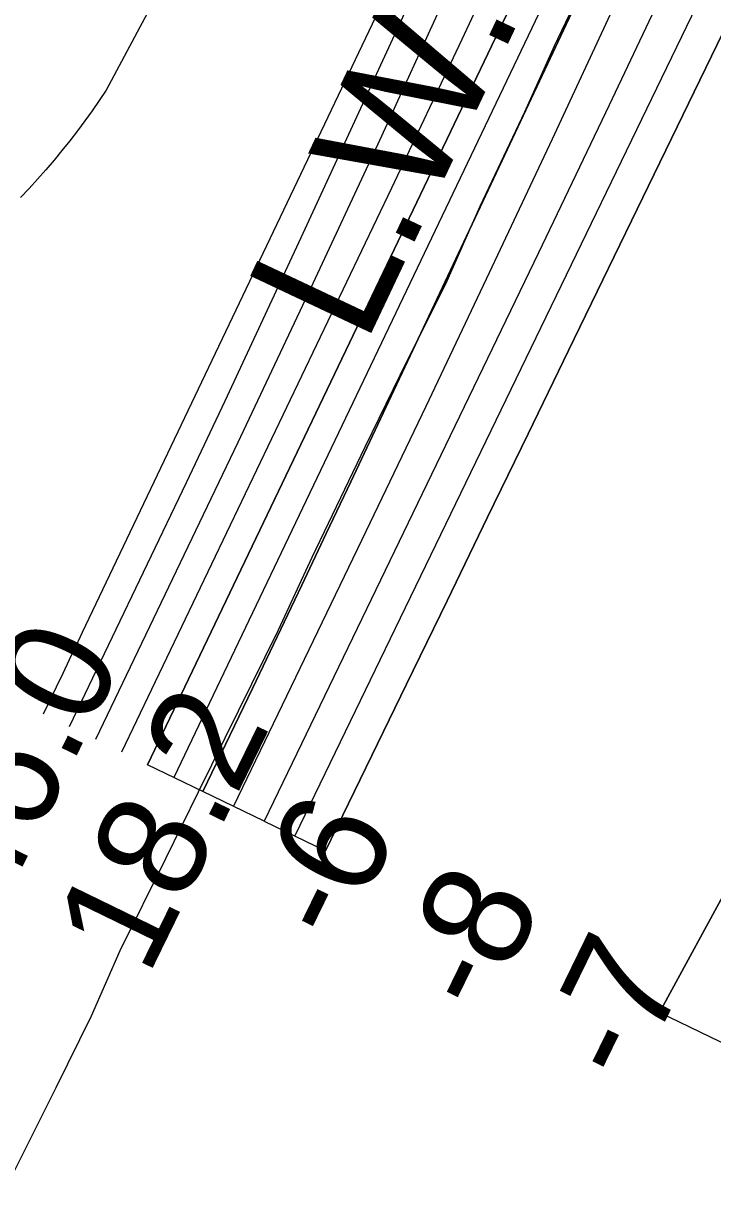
# Model space of a CAD drawing. Extents: x 3180038 to 3217926, y 922069 to 947485.
# Drawn here: x 3191584 to 3192011, y 942147 to 942866 of the extents above; entities that cross this region are included whole.
import ezdxf

# ---------------------------------------------------------------- set-up
doc = ezdxf.new("R2010")
doc.units = 0
for name, color, linetype in [('V-LEVE-TOET', 7, 'Continuous'), ('V-RIVR-EDGE', 7, 'Continuous'), ('V-RIVR-RANG', 7, 'Continuous'), ('V-TOPO-DPTH', 7, 'Continuous'), ('V-TOPO-MAJR', 7, 'Continuous'), ('V-TOPO-MINR', 7, 'Continuous'), ('V-TOPO-WATR', 7, 'Continuous'), ('V-TOPO-WATR-IDEN', 7, 'Continuous')]:
    doc.layers.add(name, color=color, linetype=linetype)

msp = doc.modelspace()

# ---------------------------------------------------------------- linework, layer by layer
at = {"layer": 'V-LEVE-TOET'}
msp.add_lwpolyline([(3191683.37, 942914.52), (3191635.29, 942824.66), (3191635.29, 942824.66), (3191631.01, 942818.2), (3191626.63, 942811.82), (3191622.13, 942805.52), (3191617.53, 942799.3), (3191612.81, 942793.16), (3191608, 942787.1), (3191603.07, 942781.13), (3191598.04, 942775.24), (3191592.92, 942769.44), (3191587.69, 942763.74), (3191582.36, 942758.12)], dxfattribs=at)
at = {"layer": 'V-RIVR-EDGE'}
msp.add_lwpolyline([(3191938.44, 942905.3), (3191912.9, 942851.95), (3191894.65, 942811.02), (3191867.01, 942752.48), (3191845.63, 942704.3), (3191821.66, 942656.65), (3191795.59, 942603.3), (3191762.75, 942534.92), (3191741.89, 942489.85), (3191692.38, 942389.36), (3191672.05, 942347.92), (3191643.9, 942290.94), (3191626.17, 942250.53), (3191604.28, 942205.99), (3191567.27, 942132.43)], dxfattribs=at)
at = {"layer": 'V-TOPO-DPTH'}
msp.add_line((3191695.21, 942389.79), (3191661.05, 942406.32), dxfattribs=at)
for points in [[(3192577.1, 945689.3), (3192629.22, 945689.18), (3192538.13, 944360.37), (3192530.83, 944301.44), (3192521.58, 944242.86), (3192509.42, 944184.82), (3192495.33, 944127.13), (3192478.69, 944070.08), (3192460.61, 944013.52), (3192440.38, 943957.7), (3192418.72, 943902.36), (3192179.74, 943324.81), (3192169.57, 943300.58), (3192159.23, 943276.41), (3192148.64, 943252.36), (3192137.88, 943228.37), (3192075.61, 943091.38), (3192033.27, 942999.1), (3191990.51, 942907.02), (3191947.11, 942815.24), (3191903.29, 942723.66), (3191733.21, 942371.38), (3191695.21, 942389.79)], [(3191695.21, 942389.79), (3191725.96, 942453.66), (3191741.3, 942485.62), (3191756.57, 942517.6), (3191771.77, 942549.63), (3191786.9, 942581.68), (3192117.54, 943284.24), (3192119.87, 943289.26), (3192122.16, 943294.29), (3192124.4, 943299.35), (3192126.61, 943304.43), (3192163.14, 943389.63), (3192182.9, 943437.57), (3192201.74, 943485.86), (3192219.21, 943534.66), (3192235.76, 943583.8), (3192431.31, 944192.69), (3192442.34, 944230.19), (3192452.13, 944267.98), (3192460.06, 944306.21), (3192466.74, 944344.73), (3192524.72, 944735.76), (3192527.89, 944763.61), (3192577.1, 945689.3)], [(3192577.1, 945689.3), (3192527.89, 944763.61), (3192524.72, 944735.76), (3192466.74, 944344.73), (3192460.06, 944306.21), (3192452.13, 944267.98), (3192442.34, 944230.19), (3192431.31, 944192.69), (3192235.76, 943583.8), (3192219.21, 943534.66), (3192201.74, 943485.86), (3192182.9, 943437.57), (3192163.14, 943389.63), (3192126.61, 943304.43), (3192124.4, 943299.35), (3192122.16, 943294.29), (3192119.87, 943289.26), (3192117.54, 943284.24), (3191786.9, 942581.68), (3191771.77, 942549.63), (3191756.57, 942517.6), (3191741.3, 942485.62), (3191725.96, 942453.66), (3191695.21, 942389.79)], [(3191661.05, 942406.32), (3191945.96, 943002.33), (3191970.14, 943053.51), (3191994, 943104.84), (3192017.38, 943156.39), (3192040.44, 943208.08), (3192057.49, 943246.78), (3192071.59, 943279.32), (3192085.42, 943311.96), (3192098.86, 943344.77), (3192112.02, 943377.7), (3192133.69, 943432.85), (3192156.99, 943493.62), (3192179.61, 943554.63), (3192201.23, 943616), (3192222.18, 943677.61), (3192407.99, 944239.23), (3192414.1, 944259.41), (3192419.53, 944279.75), (3192423.94, 944300.33), (3192427.65, 944321.09), (3192454.72, 944497.74), (3192458.84, 944534.55), (3192480.1, 945442.54)], [(3192668.27, 945195.28), (3192595.89, 945202.95), (3192538.13, 944360.37), (3192530.83, 944301.44), (3192521.58, 944242.86), (3192509.42, 944184.82), (3192495.33, 944127.13), (3192478.69, 944070.08), (3192460.61, 944013.52), (3192440.38, 943957.7), (3192418.72, 943902.36), (3192179.74, 943324.81), (3192169.57, 943300.58), (3192159.23, 943276.41), (3192148.64, 943252.36), (3192137.88, 943228.37), (3192075.61, 943091.38), (3192033.27, 942999.1), (3191990.51, 942907.02), (3191947.11, 942815.24), (3191903.29, 942723.66), (3191733.21, 942371.38)], [(3191733.21, 942371.38), (3191771.22, 942352.97), (3191821.51, 942456.37), (3191846.64, 942508.07), (3191871.77, 942559.77), (3191896.88, 942611.49), (3191921.98, 942663.2), (3192205.32, 943247.14), (3192206.7, 943250.01), (3192208.07, 943252.89), (3192209.41, 943255.78), (3192210.74, 943258.67), (3192251.72, 943348.62), (3192273.27, 943396.61), (3192294.46, 943444.75), (3192315.14, 943493.12), (3192335.47, 943541.64), (3192590.8, 944160.38)], [(3191771.22, 942352.97), (3191821.51, 942456.37), (3191846.64, 942508.07), (3191871.77, 942559.77), (3191896.88, 942611.49), (3191921.98, 942663.2), (3192205.32, 943247.14), (3192206.7, 943250.01), (3192208.07, 943252.89), (3192209.41, 943255.78), (3192210.74, 943258.67), (3192251.72, 943348.62), (3192273.27, 943396.61), (3192294.46, 943444.75), (3192315.14, 943493.12), (3192335.47, 943541.64), (3192590.8, 944160.38)], [(3192066.23, 942210.13), (3191978.34, 942252.68), (3192183.65, 942630.15), (3192229.09, 942713.98), (3192274.36, 942797.89), (3192319.39, 942881.94), (3192364.26, 942966.07), (3192416.64, 943064.66), (3192435.13, 943099.6), (3192453.53, 943134.58), (3192471.82, 943169.63), (3192490.02, 943204.72), (3192495.9, 943216.12), (3192517.01, 943256.93), (3192538.16, 943297.71), (3192559.36, 943338.47), (3192580.6, 943379.21), (3192805.86, 943810.64), (3192828.12, 943853.48), (3192850.27, 943896.38)], [(3192850.27, 943896.38), (3192828.12, 943853.48), (3192805.86, 943810.64), (3192580.6, 943379.21), (3192559.36, 943338.47), (3192538.16, 943297.71), (3192517.01, 943256.93), (3192495.9, 943216.12), (3192490.02, 943204.72), (3192471.82, 943169.63), (3192453.53, 943134.58), (3192435.13, 943099.6), (3192416.64, 943064.66), (3192364.26, 942966.07), (3192319.39, 942881.94), (3192274.36, 942797.89), (3192229.09, 942713.98), (3192183.65, 942630.15), (3191978.34, 942252.68)]]:
    msp.add_lwpolyline(points, dxfattribs=at)
at = {"layer": 'V-TOPO-MAJR'}
msp.add_lwpolyline([(3192382.03, 945583.34), (3192385.74, 945570.19), (3192388.62, 945549.21), (3192389.57, 945527.83), (3192389.51, 945525.47), (3192387.48, 945505.38), (3192381.45, 944293.47), (3192038.75, 943349.22), (3192036.4, 943342.99), (3192033.95, 943336.8), (3192031.34, 943330.67), (3192028.63, 943324.59), (3191756.01, 942733.06), (3191732.5, 942682.34), (3191708.82, 942631.68), (3191684.92, 942581.13), (3191660.86, 942530.66), (3191612.52, 942429.82)], dxfattribs=at)
at = {"layer": 'V-TOPO-MINR'}
for points in [[(3192629.22, 945689.18), (3192538.13, 944360.37), (3192530.83, 944301.44), (3192521.58, 944242.86), (3192509.42, 944184.82), (3192495.33, 944127.13), (3192478.69, 944070.08), (3192460.61, 944013.52), (3192440.38, 943957.7), (3192418.72, 943902.36), (3192179.74, 943324.81), (3192169.57, 943300.58), (3192159.23, 943276.41), (3192148.64, 943252.36), (3192137.88, 943228.37), (3192075.61, 943091.38), (3192033.27, 942999.1), (3191990.51, 942907.02), (3191947.11, 942815.24), (3191903.29, 942723.66), (3191733.21, 942371.38)], [(3192418.08, 945535.13), (3192402.2, 944353.19), (3192400.45, 944331.74), (3192396.58, 944302.72), (3192395.46, 944295.78), (3192394.1, 944288.9), (3192392.36, 944282.1), (3192390.37, 944275.36), (3192351.01, 944154.16), (3192328.65, 944087.04), (3192305.6, 944020.16), (3192281.52, 943953.65), (3192256.76, 943887.37), (3192053.08, 943354.75), (3192048.61, 943343.32), (3192044.03, 943331.94), (3192039.27, 943320.63), (3192034.39, 943309.36), (3191887.66, 942977.19), (3191845.97, 942883.98), (3191803.71, 942791.03), (3191760.6, 942698.47), (3191716.92, 942606.18), (3191628.7, 942421.99)], [(3192361.39, 945510.99), (3192299.76, 944338.21), (3192299.88, 944336.63), (3192300.08, 944329.36), (3192299.81, 944322.14), (3192298.82, 944314.98), (3192297.36, 944307.86), (3192134.55, 943676.1), (3192119.12, 943619.36), (3192102.69, 943562.93), (3192084.75, 943506.96), (3192065.82, 943451.3), (3192028.02, 943344.87), (3192026.33, 943340.48), (3192025.39, 943338.33), (3192024.42, 943336.19), (3191620.6, 942488.33), (3191616.57, 942479.88), (3191612.54, 942471.43), (3191608.5, 942462.98), (3191604.45, 942454.53), (3191596.35, 942437.65)], [(3192480.1, 945442.54), (3192458.84, 944534.55), (3192454.72, 944497.74), (3192427.65, 944321.09), (3192423.94, 944300.33), (3192419.53, 944279.75), (3192414.1, 944259.41), (3192407.99, 944239.23), (3192222.18, 943677.61), (3192201.23, 943616), (3192179.61, 943554.63), (3192156.99, 943493.62), (3192133.69, 943432.85), (3192112.02, 943377.7), (3192098.86, 943344.77), (3192085.42, 943311.96), (3192071.59, 943279.32), (3192057.49, 943246.78), (3192040.44, 943208.08), (3192017.38, 943156.39), (3191994, 943104.84), (3191970.14, 943053.51), (3191945.96, 943002.33), (3191661.05, 942406.32)], [(3192512.9, 945420.77), (3192494.7, 944679.48), (3192492.41, 944646.66), (3192488.46, 944613.89), (3192443.36, 944330.24), (3192438.26, 944302.6), (3192432.27, 944275.17), (3192424.93, 944248.07), (3192416.7, 944221.2), (3192133.84, 943373.09), (3192129.71, 943361.05), (3192125.44, 943349.06), (3192120.98, 943337.15), (3192116.38, 943325.28), (3192115.41, 943322.84), (3192111.13, 943312.25), (3192106.78, 943301.7), (3192102.32, 943291.19), (3192097.78, 943280.72), (3192093.13, 943270.29), (3192088.42, 943259.89), (3192083.62, 943249.54), (3192078.74, 943239.21), (3191677.23, 942398.49)], [(3192562.29, 944861.94), (3192499.09, 944365.83), (3192490.81, 944311.51), (3192480.76, 944257.56), (3192468.06, 944204.18), (3192453.6, 944151.17), (3192402.48, 943980.5), (3192365.05, 943862.46), (3192325.12, 943745.3), (3192281.45, 943629.49), (3192235.28, 943514.57), (3192150.79, 943313.63), (3192144.92, 943299.89), (3192138.96, 943286.19), (3192132.86, 943272.55), (3192126.67, 943258.95), (3191950.4, 942877.41), (3191911.74, 942794.27), (3191872.8, 942711.26), (3191833.46, 942628.45), (3191793.85, 942545.76), (3191714.21, 942380.58)], [(3192590.8, 944160.38), (3192335.47, 943541.64), (3192315.14, 943493.12), (3192294.46, 943444.75), (3192273.27, 943396.61), (3192251.72, 943348.62), (3192210.74, 943258.67), (3192209.41, 943255.78), (3192208.07, 943252.89), (3192206.7, 943250.01), (3192205.32, 943247.14), (3191921.98, 942663.2), (3191896.88, 942611.49), (3191871.77, 942559.77), (3191846.64, 942508.07), (3191821.51, 942456.37), (3191771.22, 942352.97)], [(3192453.33, 943920.11), (3192422.38, 943844.17), (3192391.22, 943768.32), (3192213.3, 943337.65), (3192198.1, 943301.33), (3192182.67, 943265.1), (3192166.91, 943229.02), (3192150.92, 943193.03), (3192147.15, 943184.65), (3192128.95, 943144.63), (3192110.52, 943104.7), (3192091.77, 943064.93), (3192072.8, 943025.27), (3191752.22, 942362.17)], [(3191978.34, 942252.68), (3192183.65, 942630.15), (3192229.09, 942713.98), (3192274.36, 942797.89), (3192319.39, 942881.94), (3192364.26, 942966.07), (3192416.64, 943064.66), (3192435.13, 943099.6), (3192453.53, 943134.58), (3192471.82, 943169.63), (3192490.02, 943204.72), (3192495.9, 943216.12), (3192517.01, 943256.93), (3192538.16, 943297.71), (3192559.36, 943338.47), (3192580.6, 943379.21), (3192805.86, 943810.64), (3192828.12, 943853.48), (3192850.27, 943896.38)], [(3192278.32, 943891.73), (3192238.26, 943776.82), (3192196.36, 943662.56), (3192153.25, 943548.74), (3192082.46, 943366.26), (3192073.68, 943344.07), (3192064.7, 943321.96), (3192055.42, 943299.98), (3192045.93, 943278.08), (3191982.76, 943134.89), (3191941.12, 943041.66), (3191898.9, 942948.69), (3191855.82, 942856.11), (3191812.18, 942763.8), (3191644.88, 942414.16)]]:
    msp.add_lwpolyline(points, dxfattribs=at)
at = {"layer": 'V-TOPO-WATR'}
msp.add_lwpolyline([(3192577.1, 945689.3), (3192527.89, 944763.61), (3192524.72, 944735.76), (3192466.74, 944344.73), (3192460.06, 944306.21), (3192452.13, 944267.98), (3192442.34, 944230.19), (3192431.31, 944192.69), (3192235.76, 943583.8), (3192219.21, 943534.66), (3192201.74, 943485.86), (3192182.9, 943437.57), (3192163.14, 943389.63), (3192126.61, 943304.43), (3192124.4, 943299.35), (3192122.16, 943294.29), (3192119.87, 943289.26), (3192117.54, 943284.24), (3191786.9, 942581.68), (3191771.77, 942549.63), (3191756.57, 942517.6), (3191741.3, 942485.62), (3191725.96, 942453.66), (3191695.21, 942389.79)], dxfattribs=at)

# ---------------------------------------------------------------- texts
at = {"layer": 'V-RIVR-RANG'}
for s, p in [('46.0', (3191569.96, 942315.23)), ('18.2', (3191661.23, 942274.25)), ('-6', (3191781.63, 942293.04)), ('-8', (3191871.4, 942248.98)), ('-7', (3191961.64, 942205.88))]:
    msp.add_text(s, height=67, rotation=64.01833, dxfattribs=at).set_placement(p)
at = {"layer": 'V-TOPO-WATR-IDEN'}
msp.add_text('L.W.R.P.', height=83, rotation=64.71831, dxfattribs=at).set_placement((3191795.81, 942665.78))

doc.saveas('drawing.dxf')
